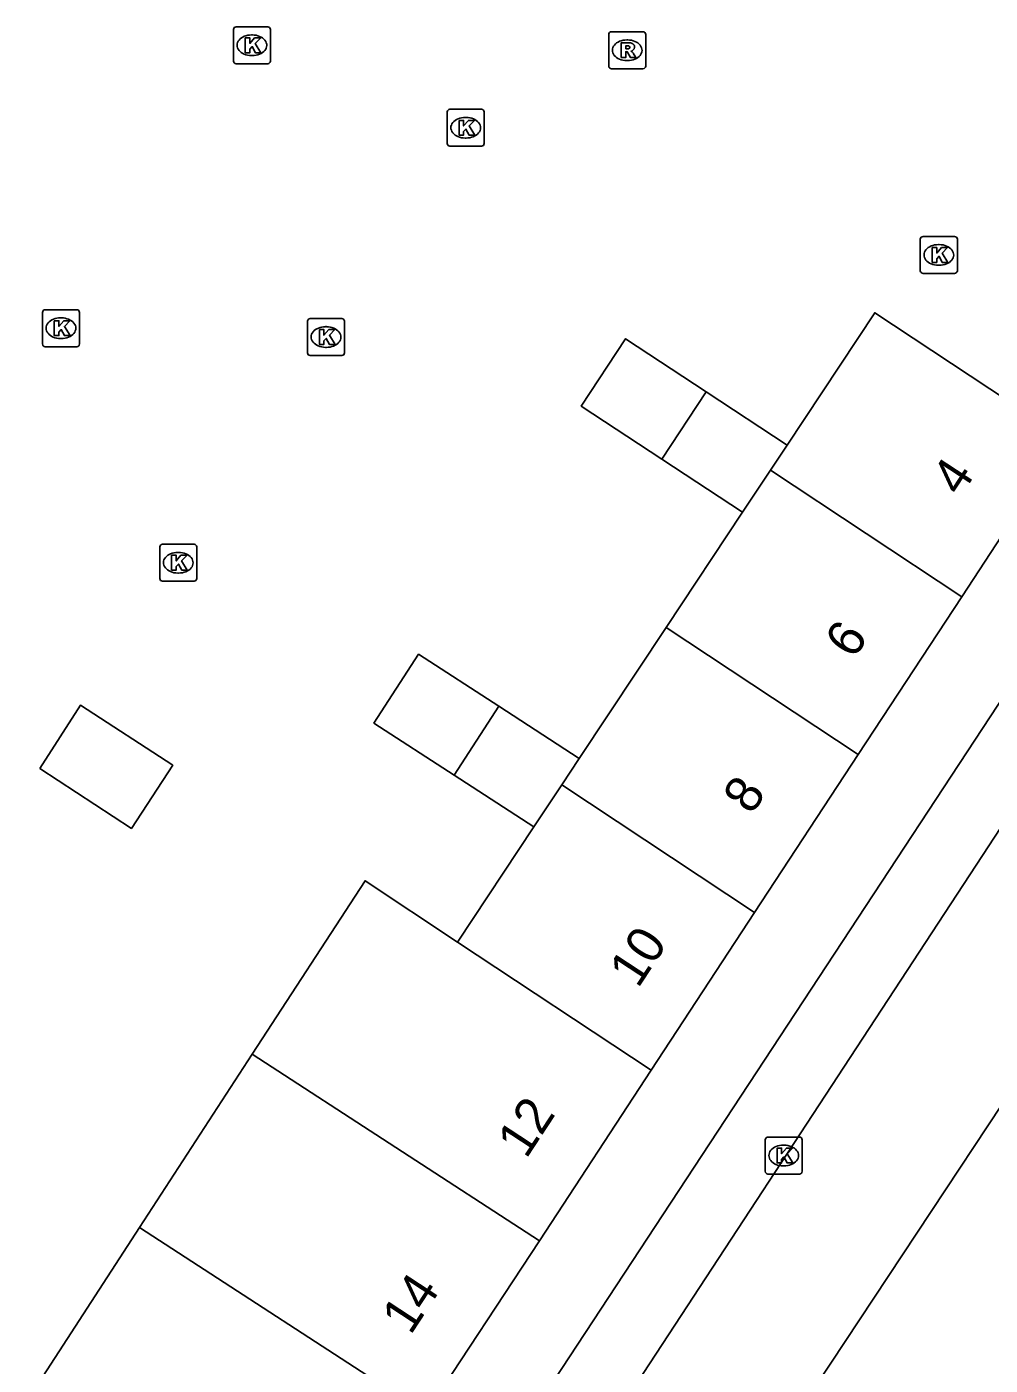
# Model space of a CAD drawing. Extents: x 159280 to 160375, y 384531 to 385872.
# Drawn here: x 159749.23 to 159775.27, y 385213.43 to 385249.63 of the extents above; entities that cross this region are included whole.
import ezdxf

# ---------------------------------------------------------------- set-up
doc = ezdxf.new("R2010")
doc.units = 0
for name, color, linetype in [('IMGEO_Kolk', 7, 'Continuous'), ('IMGEO_Pand', 7, 'Continuous'), ('IMGEO_Pand_nummerreeks', 7, 'Continuous'), ('IMGEO_Rijbaan_lokaal_open', 7, 'Continuous'), ('IMGEO_Rioolput', 7, 'Continuous'), ('IMGEO_Voetpad_open', 7, 'Continuous')]:
    doc.layers.add(name, color=color, linetype=linetype)

msp = doc.modelspace()

# ---------------------------------------------------------------- linework, layer by layer
at = {"layer": 'IMGEO_Kolk'}
for p, q in [((159754.888, 385249.631), (159755.74, 385249.631)), ((159754.813, 385248.705), (159754.813, 385249.557)), ((159755.301, 385249.411), (159755.326, 385249.411)), ((159755.814, 385249.557), (159755.814, 385248.705)), ((159755.74, 385248.631), (159754.888, 385248.631)), ((159755.324, 385248.851), (159755.299, 385248.851)), ((159760.592, 385246.475), (159760.592, 385247.327)), ((159760.667, 385247.401), (159761.519, 385247.401)), ((159761.08, 385247.181), (159761.105, 385247.181)), ((159761.593, 385247.327), (159761.593, 385246.475)), ((159761.519, 385246.401), (159760.667, 385246.401)), ((159761.103, 385246.621), (159761.078, 385246.621)), ((159773.384, 385243.034), (159773.384, 385243.886)), ((159773.459, 385243.96), (159774.311, 385243.96)), ((159774.385, 385243.886), (159774.385, 385243.034)), ((159773.872, 385243.74), (159773.897, 385243.74)), ((159773.895, 385243.18), (159773.87, 385243.18)), ((159774.311, 385242.96), (159773.459, 385242.96)), ((159749.65, 385241.053), (159749.65, 385241.905)), ((159749.725, 385241.979), (159750.577, 385241.979)), ((159750.138, 385241.759), (159750.163, 385241.759)), ((159750.651, 385241.905), (159750.651, 385241.053)), ((159756.815, 385240.815), (159756.815, 385241.667)), ((159756.89, 385241.741), (159757.742, 385241.741)), ((159757.816, 385241.667), (159757.816, 385240.815)), ((159757.303, 385241.521), (159757.328, 385241.521)), ((159750.577, 385240.979), (159749.725, 385240.979)), ((159750.161, 385241.199), (159750.136, 385241.199)), ((159757.326, 385240.961), (159757.301, 385240.961)), ((159757.742, 385240.741), (159756.89, 385240.741)), ((159752.821, 385234.711), (159752.821, 385235.563)), ((159752.896, 385235.637), (159753.748, 385235.637)), ((159753.822, 385235.563), (159753.822, 385234.711)), ((159753.309, 385235.417), (159753.334, 385235.417)), ((159753.332, 385234.857), (159753.307, 385234.857)), ((159753.748, 385234.637), (159752.896, 385234.637)), ((159769.265, 385219.604), (159770.117, 385219.604)), ((159769.19, 385218.678), (159769.19, 385219.53)), ((159769.678, 385219.384), (159769.703, 385219.384)), ((159770.191, 385219.53), (159770.191, 385218.678)), ((159769.701, 385218.824), (159769.676, 385218.824)), ((159770.117, 385218.604), (159769.265, 385218.604))]:
    msp.add_line(p, q, dxfattribs=at)
for points in [[(159754.888, 385249.631), (159755.74, 385249.631)], [(159754.813, 385248.705), (159754.813, 385249.557)], [(159755.134, 385249.331), (159755.257, 385249.331), (159755.257, 385249.18), (159755.387, 385249.331), (159755.551, 385249.331), (159755.405, 385249.18), (159755.558, 385248.931), (159755.406, 385248.931), (159755.321, 385249.095), (159755.257, 385249.028), (159755.257, 385248.931), (159755.134, 385248.931), (159755.134, 385249.331)], [(159755.814, 385249.557), (159755.814, 385248.705)], [(159755.74, 385248.631), (159754.888, 385248.631)], [(159760.592, 385246.475), (159760.592, 385247.327)], [(159760.667, 385247.401), (159761.519, 385247.401)], [(159760.913, 385247.101), (159761.036, 385247.101), (159761.036, 385246.95), (159761.166, 385247.101), (159761.33, 385247.101), (159761.184, 385246.95), (159761.337, 385246.701), (159761.185, 385246.701), (159761.1, 385246.865), (159761.036, 385246.798), (159761.036, 385246.701), (159760.913, 385246.701), (159760.913, 385247.101)], [(159761.593, 385247.327), (159761.593, 385246.475)], [(159761.519, 385246.401), (159760.667, 385246.401)], [(159773.384, 385243.034), (159773.384, 385243.886)], [(159773.459, 385243.96), (159774.311, 385243.96)], [(159774.385, 385243.886), (159774.385, 385243.034)], [(159773.705, 385243.66), (159773.828, 385243.66), (159773.828, 385243.509), (159773.958, 385243.66), (159774.122, 385243.66), (159773.976, 385243.509), (159774.129, 385243.26), (159773.977, 385243.26), (159773.892, 385243.424), (159773.828, 385243.357), (159773.828, 385243.26), (159773.705, 385243.26), (159773.705, 385243.66)], [(159774.311, 385242.96), (159773.459, 385242.96)], [(159749.65, 385241.053), (159749.65, 385241.905)], [(159749.725, 385241.979), (159750.577, 385241.979)], [(159749.971, 385241.679), (159750.094, 385241.679), (159750.094, 385241.528), (159750.224, 385241.679), (159750.388, 385241.679), (159750.242, 385241.528), (159750.395, 385241.279), (159750.243, 385241.279), (159750.158, 385241.443), (159750.094, 385241.376), (159750.094, 385241.279), (159749.971, 385241.279), (159749.971, 385241.679)], [(159750.651, 385241.905), (159750.651, 385241.053)], [(159756.815, 385240.815), (159756.815, 385241.667)], [(159756.89, 385241.741), (159757.742, 385241.741)], [(159757.816, 385241.667), (159757.816, 385240.815)], [(159757.136, 385241.441), (159757.259, 385241.441), (159757.259, 385241.29), (159757.389, 385241.441), (159757.553, 385241.441), (159757.407, 385241.29), (159757.56, 385241.041), (159757.408, 385241.041), (159757.323, 385241.205), (159757.259, 385241.138), (159757.259, 385241.041), (159757.136, 385241.041), (159757.136, 385241.441)], [(159750.577, 385240.979), (159749.725, 385240.979)], [(159757.742, 385240.741), (159756.89, 385240.741)], [(159752.821, 385234.711), (159752.821, 385235.563)], [(159752.896, 385235.637), (159753.748, 385235.637)], [(159753.822, 385235.563), (159753.822, 385234.711)], [(159753.142, 385235.337), (159753.265, 385235.337), (159753.265, 385235.186), (159753.395, 385235.337), (159753.559, 385235.337), (159753.413, 385235.186), (159753.566, 385234.937), (159753.414, 385234.937), (159753.329, 385235.101), (159753.265, 385235.034), (159753.265, 385234.937), (159753.142, 385234.937), (159753.142, 385235.337)], [(159753.748, 385234.637), (159752.896, 385234.637)], [(159769.265, 385219.604), (159770.117, 385219.604)], [(159769.19, 385218.678), (159769.19, 385219.53)], [(159769.511, 385219.304), (159769.634, 385219.304), (159769.634, 385219.153), (159769.764, 385219.304), (159769.928, 385219.304), (159769.782, 385219.153), (159769.935, 385218.904), (159769.783, 385218.904), (159769.698, 385219.068), (159769.634, 385219.001), (159769.634, 385218.904), (159769.511, 385218.904), (159769.511, 385219.304)], [(159770.191, 385219.53), (159770.191, 385218.678)], [(159770.117, 385218.604), (159769.265, 385218.604)]]:
    msp.add_lwpolyline(points, dxfattribs=at)
for centre, start, end in [((159754.89, 385249.555), 91.552, 178.448), ((159754.89, 385249.555), 91.552, 178.448), ((159755.738, 385249.555), 1.552, 88.448), ((159755.738, 385249.555), 1.552, 88.448), ((159754.89, 385248.707), 181.552, 268.448), ((159754.89, 385248.707), 181.552, 268.448), ((159755.738, 385248.707), 271.552, 358.448), ((159755.738, 385248.707), 271.552, 358.448), ((159760.669, 385247.325), 91.552, 178.448), ((159760.669, 385247.325), 91.552, 178.448), ((159761.517, 385247.325), 1.552, 88.448), ((159761.517, 385247.325), 1.552, 88.448), ((159760.669, 385246.477), 181.552, 268.448), ((159760.669, 385246.477), 181.552, 268.448), ((159761.517, 385246.477), 271.552, 358.448), ((159761.517, 385246.477), 271.552, 358.448), ((159773.461, 385243.884), 91.552, 178.448), ((159773.461, 385243.884), 91.552, 178.448), ((159774.309, 385243.884), 1.552, 88.448), ((159774.309, 385243.884), 1.552, 88.448), ((159773.461, 385243.036), 181.552, 268.448), ((159773.461, 385243.036), 181.552, 268.448), ((159774.309, 385243.036), 271.552, 358.448), ((159774.309, 385243.036), 271.552, 358.448), ((159749.727, 385241.903), 91.552, 178.448), ((159749.727, 385241.903), 91.552, 178.448), ((159750.575, 385241.903), 1.552, 88.448), ((159750.575, 385241.903), 1.552, 88.448), ((159756.892, 385241.665), 91.552, 178.448), ((159756.892, 385241.665), 91.552, 178.448), ((159757.74, 385241.665), 1.552, 88.448), ((159757.74, 385241.665), 1.552, 88.448), ((159749.727, 385241.055), 181.552, 268.448), ((159749.727, 385241.055), 181.552, 268.448), ((159750.575, 385241.055), 271.552, 358.448), ((159750.575, 385241.055), 271.552, 358.448), ((159756.892, 385240.817), 181.552, 268.448), ((159756.892, 385240.817), 181.552, 268.448), ((159757.74, 385240.817), 271.552, 358.448), ((159757.74, 385240.817), 271.552, 358.448), ((159752.898, 385235.561), 91.552, 178.448), ((159752.898, 385235.561), 91.552, 178.448), ((159753.746, 385235.561), 1.552, 88.448), ((159753.746, 385235.561), 1.552, 88.448), ((159752.898, 385234.713), 181.552, 268.448), ((159752.898, 385234.713), 181.552, 268.448), ((159753.746, 385234.713), 271.552, 358.448), ((159753.746, 385234.713), 271.552, 358.448), ((159769.267, 385219.528), 91.552, 178.448), ((159769.267, 385219.528), 91.552, 178.448), ((159770.115, 385219.528), 1.552, 88.448), ((159770.115, 385219.528), 1.552, 88.448), ((159769.267, 385218.68), 181.552, 268.448), ((159769.267, 385218.68), 181.552, 268.448), ((159770.115, 385218.68), 271.552, 358.448), ((159770.115, 385218.68), 271.552, 358.448)]:
    msp.add_arc(centre, 0.0765, start, end, dxfattribs=at)
for centre, major_axis, ratio, start_param, end_param in [((159755.3, 385249.131), (-0.387, 0.002), 0.722429, 4.712389, 7.853982), ((159755.325, 385249.131), (-0.39, 0.002), 0.717154, 1.570796, 4.712389), ((159761.079, 385246.901), (-0.387, 0.002), 0.722429, 4.712389, 7.853982), ((159761.104, 385246.901), (-0.39, 0.002), 0.717154, 1.570796, 4.712389), ((159773.871, 385243.46), (-0.387, 0.002), 0.722429, 4.712389, 7.853982), ((159773.896, 385243.46), (-0.39, 0.002), 0.717154, 1.570796, 4.712389), ((159750.137, 385241.479), (-0.387, 0.002), 0.722429, 4.712389, 7.853982), ((159750.162, 385241.479), (-0.39, 0.002), 0.717154, 1.570796, 4.712389), ((159757.302, 385241.241), (-0.387, 0.002), 0.722429, 4.712389, 7.853982), ((159757.327, 385241.241), (-0.39, 0.002), 0.717154, 1.570796, 4.712389), ((159753.308, 385235.137), (-0.387, 0.002), 0.722429, 4.712389, 7.853982), ((159753.333, 385235.137), (-0.39, 0.002), 0.717154, 1.570796, 4.712389), ((159769.677, 385219.104), (-0.387, 0.002), 0.722429, 4.712389, 7.853982), ((159769.702, 385219.104), (-0.39, 0.002), 0.717154, 1.570796, 4.712389)]:
    msp.add_ellipse(centre, major_axis=major_axis, ratio=ratio, start_param=start_param, end_param=end_param, dxfattribs=at)
at = {"layer": 'IMGEO_Pand'}
for points in [[(159775.77, 385239.502), (159772.153, 385241.899), (159769.781, 385238.32)], [(159766.396, 385237.936), (159764.215, 385239.372), (159765.414, 385241.196), (159767.596, 385239.759)], [(159766.396, 385237.936), (159767.596, 385239.759)], [(159767.596, 385239.759), (159769.781, 385238.32)], [(159774.504, 385234.217), (159777.303, 385238.486), (159775.77, 385239.502)], [(159769.781, 385238.32), (159769.333, 385237.644)], [(159768.576, 385236.501), (159766.396, 385237.936)], [(159769.333, 385237.644), (159768.576, 385236.501)], [(159769.333, 385237.644), (159774.504, 385234.217)], [(159766.513, 385233.389), (159768.576, 385236.501)], [(159774.504, 385234.217), (159771.704, 385229.948)], [(159764.163, 385229.844), (159766.513, 385233.389)], [(159771.704, 385229.948), (159766.513, 385233.389)], [(159760.782, 385229.39), (159758.611, 385230.8), (159759.821, 385232.663), (159761.992, 385231.254)], [(159749.576, 385229.574), (159750.677, 385231.283), (159753.171, 385229.66), (159752.056, 385227.951), (159749.576, 385229.574)], [(159760.782, 385229.39), (159761.992, 385231.254)], [(159761.992, 385231.254), (159764.163, 385229.844)], [(159764.163, 385229.844), (159763.692, 385229.133)], [(159771.704, 385229.948), (159768.905, 385225.678)], [(159762.935, 385227.991), (159760.782, 385229.39)], [(159763.692, 385229.133), (159762.935, 385227.991)], [(159768.905, 385225.678), (159763.692, 385229.133)], [(159760.872, 385224.878), (159762.935, 385227.991)], [(159755.323, 385221.844), (159758.371, 385226.535), (159760.872, 385224.878)], [(159768.905, 385225.678), (159766.106, 385221.41)], [(159766.106, 385221.41), (159760.872, 385224.878)], [(159752.274, 385217.154), (159755.323, 385221.844)], [(159763.084, 385216.801), (159755.323, 385221.844)], [(159766.106, 385221.41), (159763.084, 385216.801)], [(159756.928, 385207.413), (159749.226, 385212.463), (159752.274, 385217.154)], [(159752.274, 385217.154), (159760.016, 385212.123)], [(159763.084, 385216.801), (159760.016, 385212.123)]]:
    msp.add_lwpolyline(points, dxfattribs=at)
at = {"layer": 'IMGEO_Rijbaan_lokaal_open'}
for points in [[(159758.088, 385201.287), (159780.316, 385235.239)], [(159764.393, 385203.556), (159784.883, 385234.53)]]:
    msp.add_lwpolyline(points, dxfattribs=at)
at = {"layer": 'IMGEO_Rioolput'}
for p, q in [((159764.959, 385248.57), (159764.959, 385249.422)), ((159765.034, 385249.496), (159765.886, 385249.496)), ((159765.447, 385249.276), (159765.472, 385249.276)), ((159765.96, 385249.422), (159765.96, 385248.57)), ((159765.47, 385248.716), (159765.445, 385248.716)), ((159765.886, 385248.496), (159765.034, 385248.496))]:
    msp.add_line(p, q, dxfattribs=at)
for points in [[(159764.959, 385248.57), (159764.959, 385249.422)], [(159765.034, 385249.496), (159765.886, 385249.496)], [(159765.96, 385249.422), (159765.96, 385248.57)], [(159765.548, 385249.194), (159765.296, 385249.196), (159765.296, 385248.796)], [(159765.296, 385248.796), (159765.42, 385248.796), (159765.42, 385248.958), (159765.431, 385248.958)], [(159765.474, 385249.115), (159765.42, 385249.115), (159765.42, 385249.034)], [(159765.42, 385249.034), (159765.472, 385249.034)], [(159765.478, 385248.929), (159765.549, 385248.796), (159765.689, 385248.796), (159765.624, 385248.922)], [(159765.886, 385248.496), (159765.034, 385248.496)]]:
    msp.add_lwpolyline(points, dxfattribs=at)
for centre, radius, start, end in [((159765.036, 385249.42), 0.0765, 91.552, 178.448), ((159765.036, 385249.42), 0.0765, 91.552, 178.448), ((159765.884, 385249.42), 0.0765, 1.552, 88.448), ((159765.884, 385249.42), 0.0765, 1.552, 88.448), ((159765.43, 385248.905), 0.0533, 26.0293, 88.6989), ((159765.456, 385249.223), 0.19, 274.7715, 282.9687), ((159765.48, 385249.019), 0.0964, 77.0061, 93.1865), ((159765.494, 385249.076), 0.0378, 276.6634, 79.6772), ((159765.547, 385249.084), 0.109, 350.3612, 89.416), ((159765.545, 385249.084), 0.112, 277.5842, 350.9817), ((159765.529, 385248.869), 0.108, 29.5134, 73.7905), ((159765.036, 385248.572), 0.0765, 181.552, 268.448), ((159765.036, 385248.572), 0.0765, 181.552, 268.448), ((159765.884, 385248.572), 0.0765, 271.552, 358.448), ((159765.884, 385248.572), 0.0765, 271.552, 358.448)]:
    msp.add_arc(centre, radius, start, end, dxfattribs=at)
for centre, major_axis, ratio, start_param, end_param in [((159765.446, 385248.996), (-0.387, 0.002), 0.722429, 4.712389, 7.853982), ((159765.471, 385248.996), (-0.39, 0.002), 0.717154, 1.570796, 4.712389)]:
    msp.add_ellipse(centre, major_axis=major_axis, ratio=ratio, start_param=start_param, end_param=end_param, dxfattribs=at)
at = {"layer": 'IMGEO_Voetpad_open'}
msp.add_lwpolyline([(159777.173, 385233.86), (159758.217, 385205.007)], dxfattribs=at)

# ---------------------------------------------------------------- texts
at = {"layer": 'IMGEO_Pand_nummerreeks'}
for s, rotation, p in [('4', 56.7515, (159774.469, 385236.9)), ('6', 56.74, (159771.586, 385232.503)), ('8', 56.7572, (159768.827, 385228.296)), ('10', 56.74, (159765.751, 385223.604)), ('12', 56.7457, (159762.726, 385218.991)), ('14', 56.74, (159759.601, 385214.225))]:
    msp.add_text(s, height=1, rotation=rotation, dxfattribs=at).set_placement(p)

doc.saveas('drawing.dxf')
